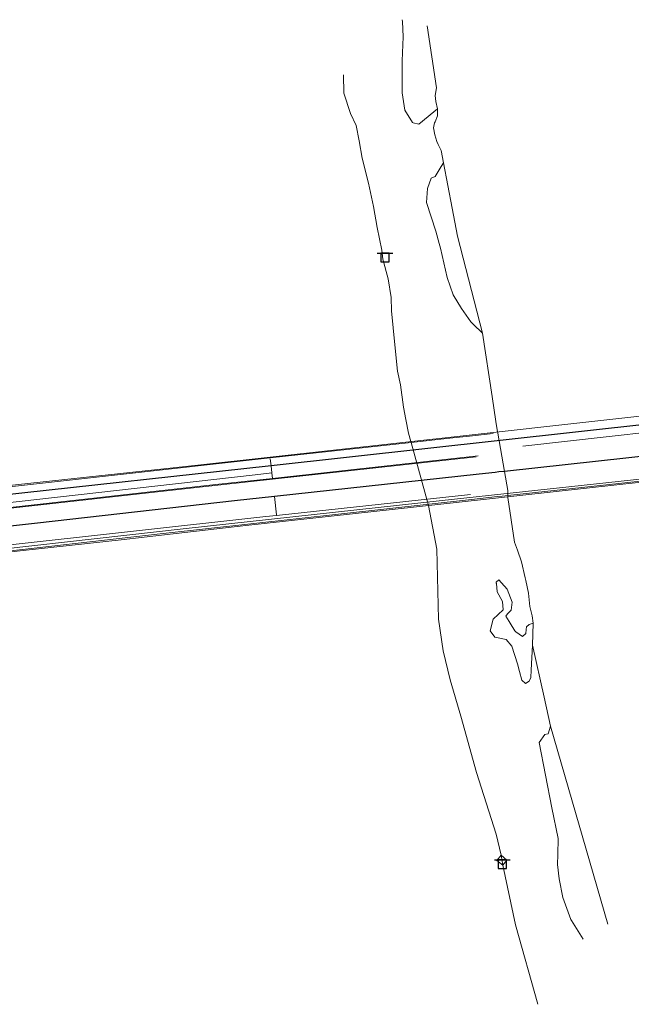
# Model space of a CAD drawing. Header units: metres. Extents: x 169249 to 194689, y 406250 to 412203.
# Tile 441 of 442: x 194382 to 194491, y 411658 to 411833. Entities that reach past the tile are written whole.
import ezdxf

# ---------------------------------------------------------------- set-up
doc = ezdxf.new("R2010")
doc.units = ezdxf.units.M
doc.layers.get('0').update_dxf_attribs({"linetype": 'CONTINUOUS'})
for name, color, linetype, lineweight in [('BGT_NLCS_N264$0$B-WE-BV-GELEIDECONSTRUCTIE-G', 252, 'CONTINUOUS', 18), ('BGT_NLCS_N264$0$B-WE-BV-LEUNING-G', 252, 'BGT_NLCS_N264$0$BV-LEUNING', 18), ('BGT_NLCS_N264$0$B-WE-GW-TALUD_KRUIN-G', 252, 'CONTINUOUS', 18), ('BGT_NLCS_N264$0$B-WE-GW-WATERGANG_WATERLIJN-G', 252, 'CONTINUOUS', 18), ('BGT_NLCS_N264$0$B-WE-KW-KUNSTWERK-G', 252, 'CONTINUOUS', 18), ('BGT_NLCS_N264$0$B-WE-OG-TOPOGRAFIE_CULTUURSCHEIDING-G', 252, 'CONTINUOUS', 18), ('BGT_NLCS_N264$0$B-WE-OG-TOPOGRAFIE_WEG_BERM-GV', 252, 'CONTINUOUS', 18), ('BGT_NLCS_N264$0$B-WE-OG-TOPOGRAFIE_WEG_RIJWEG-GV', 252, 'CONTINUOUS', 18), ('BGT_NLCS_N264$0$B-WE-OG-TOPOGRAFIE_WEG_RIJWIELPAD-GV', 252, 'CONTINUOUS', 18), ('BGT_NLCS_N264$0$B-WE-OG-TOPOGRAFIE_WEG_VERHARD-G', 252, 'CONTINUOUS', 18), ('BGT_NLCS_N264$0$B-WE-VW-VERKEERSTEKEN_BORD-S', 252, 'CONTINUOUS', 25), ('X-XX-AL-REFERENTIE-G', 7, 'CONTINUOUS', 18)]:
    doc.layers.add(name, color=color, linetype=linetype, lineweight=lineweight)
doc.layers.add('BGT_NLCS_N264$0$B-WE-VW-MARKERING-G', color=252, linetype='CONTINUOUS')
doc.linetypes.add('BGT_NLCS_N264$0$BV-LEUNING', pattern='A,1,[69,NLCS.SHX,S=0.2,R=0,X=0,Y=0],1', length=2)

# ---------------------------------------------------------------- blocks, each defined once
blk = doc.blocks.new('BGT_NLCS_N264$0$SVW-VERKEERSTEKEN_BORD_ANWB-SO')
blk.add_line((-1.375, 0), (1.375, 0))
at = {"flags": 128}
blk.add_lwpolyline([(-0.75, 0), (-0.75, -1.5), (0.75, -1.5), (0.75, 0)], close=True, dxfattribs=at)
blk = doc.blocks.new('BGT_NLCS_N264')
at = {"layer": 'BGT_NLCS_N264$0$B-WE-BV-GELEIDECONSTRUCTIE-G'}
blk.add_line((194451.49, 411757.56, 7.51), (194426.4, 411754.82, 20.38), dxfattribs=at)
blk.add_polyline3d([(194466.12, 411759.17, 0), (194461.89, 411758.7, 2.17), (194458.91, 411758.38, 3.7), (194451.49, 411757.56, 7.51)], dxfattribs=at)
at = {"layer": 'BGT_NLCS_N264$0$B-WE-BV-LEUNING-G'}
for points in [[(194468.7, 411748.16, 19.57), (194489.02, 411750.36, 19.59), (194521.04, 411753.86, 19.55), (194523.15, 411754.09, 19.54), (194530.64, 411754.91, 19.53), (194553.43, 411757.4, 19.49), (194583.97, 411760.82, 19.26)], [(194337.68, 411745.02, 19.68), (194348.41, 411746.21, 19.76), (194399.22, 411751.81, 20.24), (194426.4, 411754.82, 20.38)], [(194462.21, 411747.46, 19.56), (194407.38, 411741.36, 19.39), (194373.88, 411737.61, 19.07), (194341.05, 411734.08, 18.78)], [(194462.21, 411747.46, 19.56), (194466.86, 411747.96, 19.56), (194467.69, 411748.05, 19.56), (194468.7, 411748.16, 19.57)]]:
    blk.add_polyline3d(points, dxfattribs=at)
at = {"layer": 'BGT_NLCS_N264$0$B-WE-GW-TALUD_KRUIN-G'}
blk.add_line((194467.83, 411682.38, 10.94), (194467.51, 411684.17, 11), dxfattribs=at)
for points in [[(194451.49, 411757.56, 11.08), (194451.44, 411757.76, 11.08), (194451.02, 411759.25, 11.12), (194450.52, 411761.68, 11.16), (194450.13, 411763.84, 11.16), (194449.6, 411767.84, 11.15), (194449.08, 411770.26, 11.14), (194448.58, 411774.95, 11.09), (194448.01, 411780.98, 11.07), (194447.93, 411783.4, 11.07), (194447.39, 411786.68, 11.07), (194446.45, 411790.17, 11.04), (194446.26, 411791.79, 10.97), (194445.45, 411795.86, 10.97), (194444.8, 411799.59, 10.97), (194443.89, 411803.71, 10.96), (194442.8, 411808.18, 10.96), (194442.26, 411811.28, 10.96), (194441.68, 411813.98, 10.95), (194440.71, 411816.1, 10.95), (194439.52, 411819.76, 10.94), (194439.48, 411822.97, 10.97)], [(194467.51, 411684.17, 11), (194466.6, 411687.89, 11.01), (194463.11, 411698.84, 10.93), (194460.32, 411708.89, 10.87), (194458.45, 411715.36, 10.83), (194457.2, 411720.52, 10.82), (194456.35, 411726.13, 10.82), (194456.05, 411738.61, 10.8), (194454.61, 411746.39, 10.78), (194451.49, 411757.56, 11.08)], [(194474.05, 411657.61, 10.86), (194470.09, 411671.75, 10.93), (194467.83, 411682.38, 10.94)]]:
    blk.add_polyline3d(points, dxfattribs=at)
at = {"layer": 'BGT_NLCS_N264$0$B-WE-GW-WATERGANG_WATERLIJN-G'}
for p, q in [((194473.23, 411725.42, 7.73), (194473.11, 411721.51, 7.73)), ((194476.3, 411707.09, 7.76), (194486.48, 411671.86, 7.8))]:
    blk.add_line(p, q, dxfattribs=at)
for points in [[(194454.33, 411831.72, 7.77), (194455.98, 411820.71, 7.92), (194455.77, 411819.33, 7.91), (194455.9, 411818.27, 7.92), (194456.2, 411816.97, 7.93)], [(194456.2, 411816.97, 7.93), (194456.18, 411815.68, 7.92), (194455.77, 411814.65, 7.9), (194455.68, 411814.43, 7.89), (194455.5, 411813.54, 7.88), (194455.72, 411812.35, 7.89), (194456.04, 411811.11, 7.89), (194456.3, 411810.59, 7.91), (194456.84, 411809.51, 7.95), (194457.24, 411807.35, 7.95)], [(194457.24, 411807.35, 7.95), (194458.77, 411799.25, 7.9), (194459.72, 411794.28, 7.87), (194464.19, 411777.02, 7.9)], [(194464.19, 411777.02, 7.9), (194465.89, 411765.78, 7.92), (194466.56, 411761.32, 7.93), (194466.88, 411759.47, 7.9), (194466.92, 411759.26, 7.9), (194468.11, 411752.44, 7.81)], [(194468.11, 411752.44, 7.81), (194468.71, 411749.01, 7.77), (194468.7, 411748.16, 7.77)], [(194468.7, 411748.16, 7.77), (194468.7, 411747.91, 7.77), (194468.7, 411747.79, 7.77), (194469.87, 411739.82, 7.75), (194470.45, 411738.4, 7.75), (194471.13, 411736.34, 7.74), (194471.82, 411733.51, 7.73), (194471.91, 411733.03, 7.73), (194472.36, 411730.79, 7.73), (194472.65, 411728.39, 7.73), (194473.02, 411726.74, 7.73), (194473.23, 411725.42, 7.73)], [(194473.11, 411721.51, 7.73), (194475.16, 411712.26, 7.75), (194476.3, 411707.09, 7.76)]]:
    blk.add_polyline3d(points, dxfattribs=at)
at = {"layer": 'BGT_NLCS_N264$0$B-WE-KW-KUNSTWERK-G'}
blk.add_line((194426.38, 411754.97, 20.32), (194413.52, 411753.54, 20.3), dxfattribs=at)
for points in [[(194666.15, 411777.34, 19.36), (194666.54, 411777.38, 19.39), (194666.51, 411777.62, 19.45), (194666.21, 411781.22, 19.52), (194666.2, 411781.27, 19.52), (194607.65, 411774.89, 20.09), (194527.22, 411766.18, 20.57), (194526.24, 411766.08, 20.56), (194461.82, 411758.91, 20.4), (194426.38, 411754.97, 20.32)], [(194341.05, 411734.08, 17.59), (194341.16, 411734.08, 17.6), (194346.35, 411734.47, 18.89), (194359.82, 411735.92, 19.01), (194373.12, 411737.36, 19.12), (194399.85, 411740.26, 19.23), (194403.95, 411740.73, 19.3), (194422.09, 411742.81, 19.4), (194460.07, 411746.97, 19.48), (194498.92, 411751.22, 19.56)], [(194650.19, 411768.31, 19.56), (194612.39, 411764.38, 19.56), (194565.57, 411759.12, 19.54), (194511.42, 411753.15, 19.88), (194456.99, 411747.26, 19.96), (194411.42, 411742.26, 19.9), (194362.81, 411736.81, 19.81), (194340.99, 411734.3, 19.45)], [(194413.52, 411753.54, 20.3), (194381.63, 411750.08, 19.93), (194351.58, 411746.78, 19.77)]]:
    blk.add_polyline3d(points, dxfattribs=at)
at = {"layer": 'BGT_NLCS_N264$0$B-WE-OG-TOPOGRAFIE_CULTUURSCHEIDING-G'}
for points in [[(194456.2, 411816.97, 7.93), (194455.52, 411816.41, 8.09), (194452.88, 411814.25, 8.7), (194451.88, 411814.47, 8.91), (194451.73, 411814.51, 8.94), (194450.39, 411816.71, 9.02), (194449.9, 411819.78, 8.98), (194449.9, 411823.73, 8.96), (194449.9, 411825.5, 8.95), (194450.05, 411829.78, 8.91), (194449.98, 411832.47, 8.9), (194449.92, 411832.81, 8.86)], [(194464.19, 411777.02, 7.9), (194462.54, 411778.64, 8.23), (194462.14, 411779.05, 8.32), (194460.44, 411781.44, 8.46), (194458.98, 411783.88, 8.55), (194457.9, 411786.96, 8.67), (194456.71, 411792.16, 8.75), (194456.47, 411793.01, 8.75), (194455.87, 411795.17, 8.73), (194454.21, 411800.27, 8.78), (194454.38, 411802.78, 8.81), (194454.38, 411802.78, 8.81), (194455.05, 411804.6, 8.75), (194455.77, 411804.92, 8.68), (194456.85, 411806.7, 8.14), (194457.24, 411807.35, 7.95)], [(194473.11, 411721.51, 7.73), (194472.84, 411717.06, 8.21), (194472.77, 411715.75, 8.35), (194472.48, 411715.12, 8.56), (194471.85, 411714.72, 8.66), (194471.21, 411715.28, 8.74), (194470.8, 411716.85, 8.73), (194470.45, 411718.2, 8.73), (194469.43, 411721.36, 8.68), (194468.4, 411722.52, 8.82), (194466.38, 411722.96, 8.9), (194465.57, 411724.07, 8.91), (194466.11, 411726.11, 8.83), (194467.88, 411727.78, 8.79), (194467.74, 411729.3, 8.82), (194466.82, 411730.99, 8.87), (194466.66, 411732.48, 8.91), (194466.65, 411732.53, 8.91), (194466.63, 411732.75, 8.92), (194467.12, 411733.14, 8.86), (194467.58, 411732.62, 8.83), (194468.59, 411731.48, 8.77), (194469.49, 411729.17, 8.59), (194469.27, 411727.75, 8.63), (194469.03, 411727.47, 8.64), (194468.67, 411727.07, 8.66), (194468.36, 411726.7, 8.67), (194468.96, 411725.7, 8.53), (194469.11, 411725.45, 8.49), (194469.95, 411724.06, 8.49), (194470.15, 411723.91, 8.47), (194471.3, 411723.05, 8.37), (194471.92, 411723.58, 8.22), (194471.99, 411724.33, 8.18), (194472.04, 411724.79, 8.15), (194472.49, 411725.22, 8.08), (194473.23, 411725.42, 7.73)], [(194482.12, 411669.21, 8.88), (194480.03, 411672.54, 9.06), (194479.92, 411672.72, 9.07), (194478.49, 411676.63, 9.09), (194477.82, 411679.93, 9.05), (194477.54, 411682.49, 9.01), (194477.59, 411684.28, 8.99), (194477.67, 411687.12, 8.96), (194476.55, 411692.59, 8.92), (194474.31, 411704.19, 8.73), (194475.29, 411705.64, 8.5), (194475.8, 411705.71, 8.37), (194475.91, 411705.73, 8.34), (194476.3, 411707.09, 7.76)]]:
    blk.add_polyline3d(points, dxfattribs=at)
at = {"layer": 'BGT_NLCS_N264$0$B-WE-OG-TOPOGRAFIE_WEG_BERM-GV'}
for p, q in [((194426.8, 411751.19, 20.38), (194426.69, 411752.17, 20.18)), ((194426.82, 411751.03, 20.19), (194426.8, 411751.19, 20.38))]:
    blk.add_line(p, q, dxfattribs=at)
for points in [[(194426.8, 411751.19, 20.38), (194448.8, 411753.63, 20.46), (194463.43, 411755.21, 20.46)], [(194338.13, 411741.43, 19.72), (194339.91, 411741.62, 19.74), (194347.16, 411742.42, 19.82), (194383.88, 411746.41, 20.11), (194416.71, 411750.08, 20.34), (194426.8, 411751.19, 20.38)]]:
    blk.add_polyline3d(points, dxfattribs=at)
at = {"layer": 'BGT_NLCS_N264$0$B-WE-OG-TOPOGRAFIE_WEG_RIJWEG-GV'}
for p, q in [((194463.08, 411755.03, 20.38), (194426.82, 411751.03, 20.19)), ((194427.51, 411744.71, 20.14), (194427.15, 411747.95, 20.23)), ((194427.52, 411744.59, 20.37), (194462.07, 411748.34, 20.47)), ((194427.52, 411744.59, 20.37), (194427.51, 411744.71, 20.14))]:
    blk.add_line(p, q, dxfattribs=at)
for points in [[(194426.82, 411751.03, 20.19), (194412.75, 411749.48, 20.12), (194376.99, 411745.53, 19.86), (194338.74, 411741.4, 19.57), (194338.14, 411741.33, 19.53)], [(194338.98, 411734.78, 19.66), (194354.38, 411736.53, 19.8), (194425.61, 411744.38, 20.36), (194427.52, 411744.59, 20.37)]]:
    blk.add_polyline3d(points, dxfattribs=at)
at = {"layer": 'BGT_NLCS_N264$0$B-WE-OG-TOPOGRAFIE_WEG_RIJWIELPAD-GV'}
for p, q in [((194426.55, 411753.45, 20.28), (194426.42, 411754.66, 20.37)), ((194426.69, 411752.17, 20.18), (194426.55, 411753.45, 20.28))]:
    blk.add_line(p, q, dxfattribs=at)
for points in [[(194471.38, 411756.91, 20.27), (194509.5, 411761.18, 20.29), (194526.74, 411763.09, 20.3)], [(194426.38, 411754.97, 20.32), (194426.38, 411754.97, 20.32), (194413.52, 411753.54, 20.3)], [(194426.4, 411754.82, 20.38), (194426.4, 411754.86, 20.37), (194426.38, 411754.97, 20.32)], [(194338.01, 411742.44, 19.43), (194339.8, 411742.64, 19.41), (194377.98, 411746.66, 19.86), (194423.73, 411751.85, 20.18), (194426.69, 411752.17, 20.18)]]:
    blk.add_polyline3d(points, dxfattribs=at)
at = {"layer": 'BGT_NLCS_N264$0$B-WE-OG-TOPOGRAFIE_WEG_VERHARD-G'}
for p, q in [((194468.5, 411683.26, 10.93), (194467.51, 411684.17, 11)), ((194467.83, 411682.38, 10.94), (194468.5, 411683.26, 10.93))]:
    blk.add_line(p, q, dxfattribs=at)
blk.add_polyline3d([(194467.51, 411684.17, 11), (194466.77, 411683.18, 11), (194467.83, 411682.38, 10.94)], dxfattribs=at)
at = {"layer": 'BGT_NLCS_N264$0$B-WE-VW-MARKERING-G', "linetype": 'Continuous'}
for p, q in [((194526.51, 411764.47, 20.35), (194426.55, 411753.45, 19.91)), ((194426.55, 411753.45, 19.91), (194337.85, 411743.67, 19.51))]:
    blk.add_line(p, q, dxfattribs=at)
at = {"layer": 'BGT_NLCS_N264$0$B-WE-VW-MARKERING-G'}
blk.add_line((194463.61, 411751.95, 20.36), (194427.15, 411747.95, 20.23), dxfattribs=at)
for points in [[(194583.32, 411765.12, 20.12), (194580.07, 411764.77, 20.14), (194543.02, 411760.66, 20.32), (194529.96, 411759.23, 20.33), (194527.44, 411758.95, 20.33), (194522.65, 411758.42, 20.33), (194495.67, 411755.46, 20.36), (194468.11, 411752.44, 20.36)], [(194468.11, 411752.44, 20.36), (194467.1, 411752.33, 20.36), (194466.46, 411752.26, 20.36), (194463.61, 411751.95, 20.36)], [(194427.15, 411747.95, 20.23), (194420.06, 411747.17, 20.2), (194385, 411743.24, 19.98), (194352.72, 411739.69, 19.7), (194340.58, 411738.34, 19.59), (194338.55, 411738.12, 19.57)]]:
    blk.add_polyline3d(points, dxfattribs=at)
at = {"layer": 'BGT_NLCS_N264$0$B-WE-VW-VERKEERSTEKEN_BORD-S', "color": 7}
for p in [(194446.84, 411791.24, 10.71), (194467.73, 411683.3, 10.96)]:
    blk.add_blockref('BGT_NLCS_N264$0$SVW-VERKEERSTEKEN_BORD_ANWB-SO', p, dxfattribs=at)

msp = doc.modelspace()

# ---------------------------------------------------------------- block references
at = {"layer": 'X-XX-AL-REFERENTIE-G'}
msp.add_blockref('BGT_NLCS_N264', (0, 0), dxfattribs=at)

doc.saveas('drawing.dxf')
